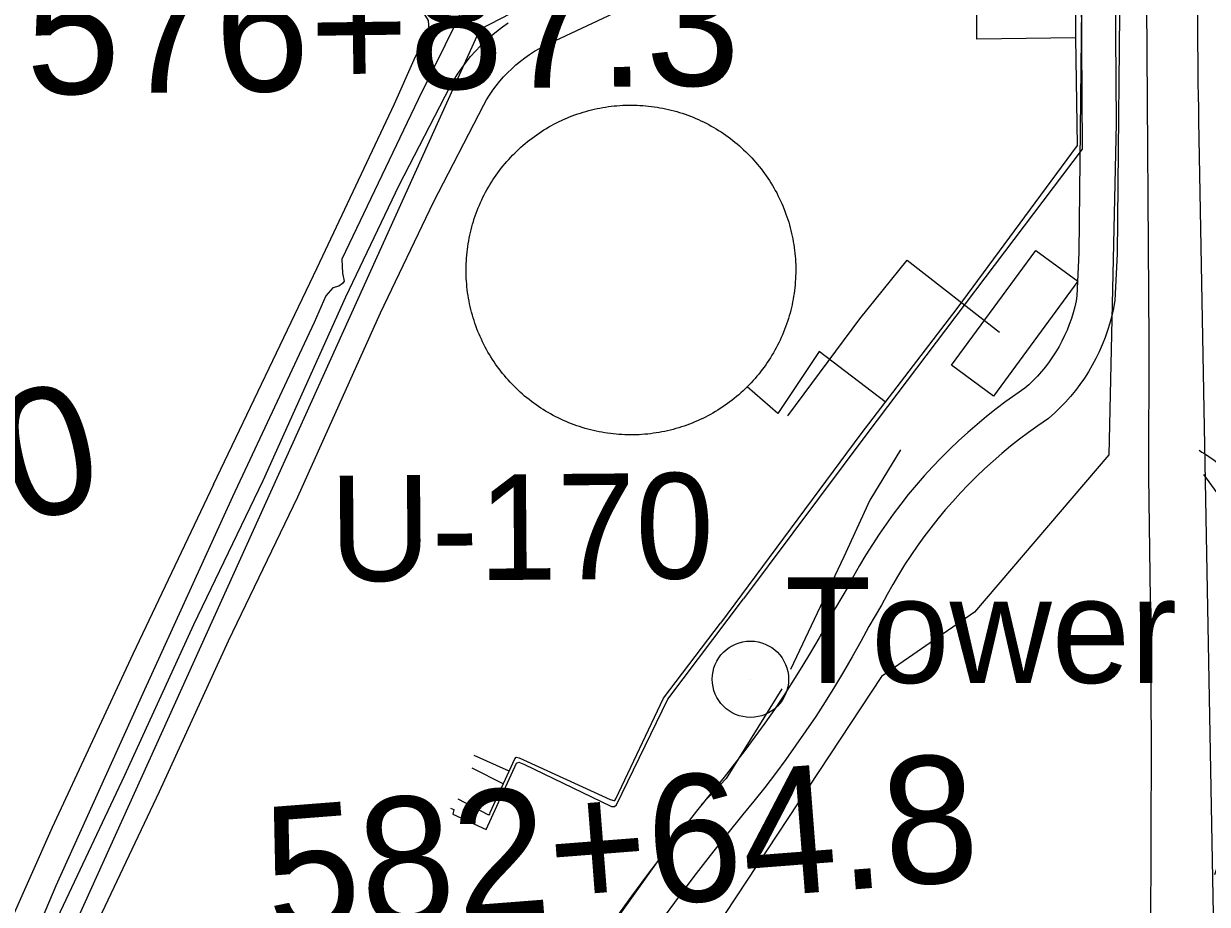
# Model space of a CAD drawing. Extents: x 3651524 to 3689615, y 505651 to 531377.
# Drawn here: x 3656192 to 3657123, y 526805 to 527497 of the extents above; entities that cross this region are included whole.
import ezdxf

# ---------------------------------------------------------------- set-up
doc = ezdxf.new("R2010")
doc.units = 0
for name, color, linetype in [('V-BLDG-OTLN', 7, 'Continuous'), ('V-DOMW-TANK', 7, 'Continuous'), ('V-RAIL-TRAK', 7, 'Continuous'), ('V-RIVR-RANG-IDEN', 7, 'Continuous'), ('V-ROAD-CNTR', 7, 'Continuous'), ('V-SITE-OTLN', 7, 'Continuous'), ('V-SURV-IDEN', 7, 'Continuous'), ('V-TOPO-SHOR', 7, 'Continuous'), ('V-TOPO-TOWR', 7, 'Continuous'), ('V-TOPO-TOWR-IDEN', 7, 'Continuous'), ('V-UTIL-LINE', 7, 'Continuous')]:
    doc.layers.add(name, color=color, linetype=linetype)

msp = doc.modelspace()

# ---------------------------------------------------------------- linework, layer by layer
at = {"layer": 'V-BLDG-OTLN'}
msp.add_lwpolyline([(3656921.782, 527228.665), (3656988.043, 527318.984), (3657021.216, 527294.645), (3656954.953, 527204.328)], close=True, dxfattribs=at)
at = {"layer": 'V-DOMW-TANK'}
for points in [[(3656540.26, 527301.635), (3656540.245, 527303.896), (3656540.272, 527306.157), (3656540.338, 527308.418), (3656540.444, 527310.677), (3656540.585, 527312.934), (3656540.77, 527315.189), (3656540.993, 527317.437), (3656541.255, 527319.686), (3656541.556, 527321.927), (3656541.896, 527324.161), (3656542.275, 527326.391), (3656542.693, 527328.613), (3656543.149, 527330.829), (3656543.645, 527333.035), (3656544.18, 527335.232), (3656544.751, 527337.42), (3656545.361, 527339.599), (3656546.008, 527341.766), (3656546.695, 527343.92), (3656547.417, 527346.062), (3656548.179, 527348.194), (3656548.976, 527350.308), (3656549.812, 527352.411), (3656550.682, 527354.498), (3656551.589, 527356.569), (3656552.533, 527358.625), (3656553.512, 527360.663), (3656554.526, 527362.684), (3656555.577, 527364.687), (3656556.66, 527366.671), (3656557.778, 527368.637), (3656558.933, 527370.583), (3656560.119, 527372.508), (3656561.34, 527374.411), (3656562.591, 527376.293), (3656563.877, 527378.154), (3656565.196, 527379.992), (3656566.546, 527381.806), (3656567.928, 527383.596), (3656569.337, 527385.361), (3656570.783, 527387.104), (3656572.256, 527388.818), (3656573.759, 527390.51), (3656575.291, 527392.173), (3656576.855, 527393.809), (3656578.443, 527395.417), (3656580.058, 527396.998), (3656581.703, 527398.551), (3656583.376, 527400.074), (3656585.072, 527401.567), (3656586.796, 527403.032), (3656588.545, 527404.463), (3656590.319, 527405.868), (3656592.117, 527407.24), (3656593.938, 527408.582), (3656595.783, 527409.888), (3656597.651, 527411.164), (3656599.539, 527412.407), (3656601.45, 527413.618), (3656603.381, 527414.795), (3656605.331, 527415.938), (3656607.303, 527417.046), (3656609.294, 527418.119), (3656611.303, 527419.157), (3656613.328, 527420.161), (3656615.372, 527421.13), (3656617.432, 527422.062), (3656619.509, 527422.959), (3656621.6, 527423.817), (3656623.708, 527424.642), (3656625.827, 527425.426), (3656627.961, 527426.176), (3656630.108, 527426.891), (3656632.266, 527427.562), (3656634.439, 527428.199), (3656636.618, 527428.799), (3656638.807, 527429.359), (3656641.009, 527429.881), (3656643.217, 527430.364), (3656645.435, 527430.809), (3656647.659, 527431.212), (3656649.891, 527431.583), (3656652.128, 527431.91), (3656654.372, 527432.199), (3656656.619, 527432.449), (3656658.87, 527432.66), (3656661.124, 527432.832), (3656663.383, 527432.963), (3656665.642, 527433.057), (3656667.903, 527433.108), (3656670.164, 527433.121), (3656672.425, 527433.098), (3656674.686, 527433.031), (3656676.945, 527432.928), (3656679.202, 527432.783), (3656681.457, 527432.601), (3656683.706, 527432.375), (3656685.952, 527432.115), (3656688.195, 527431.814), (3656690.429, 527431.474)], [(3656690.429, 527431.474), (3656692.66, 527431.095), (3656694.882, 527430.675), (3656697.096, 527430.219), (3656699.303, 527429.721), (3656701.501, 527429.191), (3656703.688, 527428.617), (3656705.865, 527428.007), (3656708.032, 527427.36), (3656710.186, 527426.674), (3656712.331, 527425.951), (3656714.461, 527425.191), (3656716.576, 527424.392), (3656718.677, 527423.559), (3656720.764, 527422.686), (3656722.837, 527421.779), (3656724.891, 527420.835), (3656726.931, 527419.858), (3656728.95, 527418.842), (3656730.953, 527417.796), (3656732.938, 527416.708), (3656734.902, 527415.59), (3656736.849, 527414.437), (3656738.774, 527413.249), (3656740.679, 527412.03), (3656742.561, 527410.777), (3656744.421, 527409.491), (3656746.258, 527408.172), (3656748.072, 527406.822), (3656749.862, 527405.44), (3656751.63, 527404.029), (3656753.37, 527402.587), (3656755.087, 527401.113), (3656756.776, 527399.609), (3656758.439, 527398.077), (3656760.076, 527396.515), (3656761.683, 527394.926), (3656763.264, 527393.31), (3656764.817, 527391.665), (3656766.34, 527389.992), (3656767.833, 527388.294), (3656769.298, 527386.574), (3656770.731, 527384.823), (3656772.134, 527383.049), (3656773.506, 527381.251), (3656774.848, 527379.43), (3656776.154, 527377.585), (3656777.43, 527375.715), (3656778.674, 527373.829), (3656779.884, 527371.918), (3656781.062, 527369.987), (3656782.202, 527368.035), (3656783.312, 527366.063), (3656784.385, 527364.074), (3656785.424, 527362.065), (3656786.427, 527360.038), (3656787.396, 527357.994), (3656788.328, 527355.934), (3656789.225, 527353.857), (3656790.085, 527351.766), (3656790.908, 527349.661), (3656791.693, 527347.539), (3656792.442, 527345.405), (3656793.155, 527343.259), (3656793.827, 527341.1), (3656794.466, 527338.931), (3656795.064, 527336.75), (3656795.625, 527334.559), (3656796.147, 527332.357), (3656796.632, 527330.149), (3656797.075, 527327.931), (3656797.48, 527325.709), (3656797.849, 527323.475), (3656798.177, 527321.239), (3656798.465, 527318.996), (3656798.715, 527316.747), (3656798.926, 527314.494), (3656799.098, 527312.242), (3656799.229, 527309.983), (3656799.321, 527307.724), (3656799.377, 527305.463), (3656799.389, 527303.202), (3656799.362, 527300.941), (3656799.299, 527298.68), (3656799.192, 527296.421), (3656799.049, 527294.164), (3656798.865, 527291.909), (3656798.644, 527289.658), (3656798.381, 527287.414), (3656798.08, 527285.171), (3656797.74, 527282.937), (3656797.359, 527280.707), (3656796.942, 527278.484), (3656796.485, 527276.269), (3656795.989, 527274.063), (3656795.457, 527271.865), (3656794.883, 527269.674), (3656794.273, 527267.497), (3656793.626, 527265.332), (3656792.94, 527263.178), (3656792.219, 527261.035)], [(3656694.2, 527176.289), (3656691.976, 527175.882), (3656689.743, 527175.515), (3656687.507, 527175.187), (3656685.264, 527174.899), (3656683.014, 527174.649), (3656680.765, 527174.438), (3656678.51, 527174.266), (3656676.253, 527174.133), (3656673.992, 527174.043), (3656671.731, 527173.987), (3656669.47, 527173.975), (3656667.211, 527174), (3656664.948, 527174.065), (3656662.689, 527174.17), (3656660.432, 527174.315), (3656658.179, 527174.497), (3656655.929, 527174.72), (3656653.682, 527174.983), (3656651.442, 527175.284), (3656649.205, 527175.624), (3656646.977, 527176.003), (3656644.753, 527176.42), (3656642.539, 527176.877), (3656640.333, 527177.373), (3656638.134, 527177.907), (3656635.946, 527178.479), (3656633.769, 527179.089), (3656631.603, 527179.738), (3656629.448, 527180.424), (3656627.306, 527181.147), (3656625.176, 527181.907), (3656623.06, 527182.706), (3656620.957, 527183.539), (3656618.872, 527184.41), (3656616.8, 527185.317), (3656614.743, 527186.261), (3656612.706, 527187.24), (3656610.684, 527188.256), (3656608.681, 527189.304), (3656606.697, 527190.39), (3656604.731, 527191.508), (3656602.785, 527192.661), (3656600.858, 527193.847), (3656598.957, 527195.067), (3656597.075, 527196.321), (3656595.214, 527197.607), (3656593.377, 527198.926), (3656591.562, 527200.275), (3656589.772, 527201.656), (3656588.005, 527203.069), (3656586.264, 527204.513), (3656584.55, 527205.985), (3656582.86, 527207.488), (3656581.197, 527209.018), (3656579.561, 527210.581), (3656577.951, 527212.172), (3656576.37, 527213.788), (3656574.818, 527215.431), (3656573.296, 527217.104), (3656571.801, 527218.8), (3656570.337, 527220.526), (3656568.903, 527222.275), (3656567.5, 527224.049), (3656566.128, 527225.847), (3656564.789, 527227.667), (3656563.48, 527229.513), (3656562.204, 527231.38), (3656560.961, 527233.269), (3656559.751, 527235.179), (3656558.575, 527237.113), (3656557.432, 527239.063), (3656556.324, 527241.033), (3656555.249, 527243.023), (3656554.211, 527245.032), (3656553.207, 527247.06), (3656552.238, 527249.104), (3656551.307, 527251.164), (3656550.412, 527253.239), (3656549.551, 527255.33), (3656548.728, 527257.437), (3656547.942, 527259.559), (3656547.192, 527261.691), (3656546.482, 527263.839), (3656545.806, 527265.998), (3656545.171, 527268.167), (3656544.571, 527270.348), (3656544.012, 527272.537), (3656543.489, 527274.739), (3656543.006, 527276.948), (3656542.562, 527279.166), (3656542.154, 527281.391), (3656541.788, 527283.621), (3656541.458, 527285.859), (3656541.169, 527288.102), (3656540.921, 527290.351), (3656540.708, 527292.601), (3656540.538, 527294.856), (3656540.405, 527297.113), (3656540.313, 527299.374), (3656540.26, 527301.635)], [(3656792.219, 527261.035), (3656791.457, 527258.906), (3656790.658, 527256.79), (3656789.825, 527254.687), (3656788.952, 527252.6), (3656788.045, 527250.529), (3656787.103, 527248.471), (3656786.124, 527246.435), (3656785.108, 527244.414), (3656784.06, 527242.411), (3656782.972, 527240.426), (3656781.856, 527238.46), (3656780.703, 527236.517), (3656779.517, 527234.59), (3656778.297, 527232.687), (3656777.043, 527230.803), (3656775.755, 527228.943), (3656774.438, 527227.106), (3656773.089, 527225.292), (3656771.708, 527223.502), (3656770.295, 527221.734), (3656768.851, 527219.996), (3656767.379, 527218.277), (3656765.876, 527216.588), (3656764.344, 527214.923), (3656762.783, 527213.288), (3656761.194, 527211.681), (3656759.576, 527210.1), (3656757.931, 527208.547), (3656756.26, 527207.024), (3656754.562, 527205.533), (3656752.838, 527204.066), (3656751.089, 527202.633), (3656749.315, 527201.23), (3656747.519, 527199.858), (3656745.697, 527198.516), (3656743.853, 527197.208), (3656741.986, 527195.932), (3656740.095, 527194.688), (3656738.187, 527193.48), (3656736.253, 527192.303), (3656734.304, 527191.16), (3656732.331, 527190.052), (3656730.339, 527188.979), (3656728.332, 527187.94), (3656726.306, 527186.935), (3656724.262, 527185.97), (3656722.202, 527185.036), (3656720.125, 527184.139), (3656718.034, 527183.279), (3656715.927, 527182.456), (3656713.807, 527181.669), (3656711.671, 527180.92), (3656709.527, 527180.209), (3656707.368, 527179.535), (3656705.199, 527178.898), (3656703.018, 527178.3), (3656700.827, 527177.737), (3656698.627, 527177.217), (3656696.418, 527176.734), (3656694.2, 527176.289)]]:
    msp.add_lwpolyline(points, dxfattribs=at)
at = {"layer": 'V-RAIL-TRAK'}
for points in [[(3657092.257, 527860.864), (3657091.348, 527841.156), (3657090.281, 527822.777), (3657089.007, 527804.411), (3657087.53, 527786.061), (3657085.849, 527767.729), (3657077.899, 527647.538), (3657075.011, 527512.1), (3657076.901, 527246.966), (3657076.727, 527141.275), (3657078.517, 527006.361)], [(3657097.078, 524514.928), (3657091.858, 525111.494), (3657088.092, 525299.322), (3657089.574, 525483.517), (3657087.074, 525676.047), (3657086.879, 525865.584), (3657084.52, 526032.723), (3657080.672, 526149.111), (3657080.268, 526165.282), (3657077.561, 526273.75), (3657079.66, 526492.769), (3657078.124, 526706.539), (3657079.146, 526931.482), (3657078.517, 527006.361)]]:
    msp.add_lwpolyline(points, dxfattribs=at)
at = {"layer": 'V-ROAD-CNTR'}
for points in [[(3657024.48, 527558.864), (3657021.994, 527317.092), (3657020.438, 527283.348), (3657019.705, 527279.318), (3657018.662, 527274.629), (3657017.434, 527269.98), (3657016.027, 527265.384), (3657014.438, 527260.843), (3657012.677, 527256.371), (3657010.74, 527251.97), (3657008.632, 527247.645), (3657006.358, 527243.407), (3657003.922, 527239.263), (3657001.324, 527235.217), (3656998.573, 527231.275), (3656995.668, 527227.447), (3656992.612, 527223.728), (3656989.417, 527220.133), (3656986.088, 527216.671), (3656982.619, 527213.337), (3656979.523, 527210.582), (3656972.479, 527205.768), (3656964.629, 527200.132), (3656956.911, 527194.315), (3656949.332, 527188.323), (3656941.891, 527182.159), (3656934.593, 527175.822), (3656927.444, 527169.318), (3656920.448, 527162.653), (3656913.606, 527155.826), (3656906.922, 527148.843), (3656900.406, 527141.708), (3656894.053, 527134.425), (3656887.87, 527126.997), (3656881.862, 527119.43), (3656876.028, 527111.727), (3656870.372, 527103.89), (3656864.9, 527095.921), (3656859.614, 527087.832), (3656854.516, 527079.625), (3656849.609, 527071.3), (3656844.895, 527062.865), (3656840.636, 527054.81), (3656830.676, 527038.085), (3656824.179, 527026.018), (3656817.709, 527014.447), (3656811.051, 527002.98), (3656804.211, 526991.621), (3656797.188, 526980.375), (3656789.987, 526969.239), (3656782.606, 526958.223), (3656775.053, 526947.325), (3656767.324, 526936.552), (3656759.422, 526925.901), (3656751.351, 526915.381), (3656743.115, 526904.991), (3656734.593, 526894.591), (3656721.425, 526878.229), (3656708.415, 526861.734), (3656695.565, 526845.108), (3656682.883, 526828.358), (3656670.363, 526811.483), (3656658.013, 526794.488)], [(3657054.484, 527559.084), (3657051.986, 527316.246), (3657050.314, 527279.958), (3657049.117, 527273.374), (3657047.818, 527267.537), (3657046.29, 527261.754), (3657044.539, 527256.036), (3657042.564, 527250.389), (3657040.373, 527244.827), (3657037.964, 527239.352), (3657035.344, 527233.977), (3657032.518, 527228.709), (3657029.486, 527223.551), (3657026.256, 527218.521), (3657022.831, 527213.615), (3657019.214, 527208.849), (3657015.422, 527204.234), (3657011.449, 527199.763), (3657007.302, 527195.451), (3657002.993, 527191.309), (3656998.033, 527186.896), (3656989.693, 527181.196), (3656982.407, 527175.966), (3656975.245, 527170.567), (3656968.206, 527165.001), (3656961.297, 527159.279), (3656954.525, 527153.398), (3656947.888, 527147.36), (3656941.392, 527141.171), (3656935.04, 527134.834), (3656928.838, 527128.353), (3656922.788, 527121.73), (3656916.889, 527114.967), (3656911.15, 527108.071), (3656905.57, 527101.044), (3656900.152, 527093.891), (3656894.904, 527086.618), (3656889.826, 527079.223), (3656884.916, 527071.71), (3656880.184, 527064.091), (3656875.629, 527056.364), (3656871.253, 527048.533), (3656866.8, 527040.114), (3656856.784, 527023.293), (3656850.481, 527011.586), (3656843.775, 526999.593), (3656836.875, 526987.708), (3656829.785, 526975.937), (3656822.508, 526964.283), (3656815.045, 526952.743), (3656807.398, 526941.329), (3656799.571, 526930.035), (3656791.56, 526918.87), (3656783.372, 526907.833), (3656775.009, 526896.931), (3656766.473, 526886.165), (3656757.881, 526875.679), (3656744.889, 526859.535), (3656732.061, 526843.272), (3656719.393, 526826.88), (3656706.889, 526810.366), (3656694.545, 526793.727)], [(3656239.738, 526768.144), (3656299.104, 526893.763), (3656353.429, 527012.057), (3656407.903, 527125.336), (3656472.898, 527269.911), (3656514.602, 527356.81), (3656554.08, 527433.338), (3656556.305, 527437.221), (3656558.703, 527441.041), (3656561.254, 527444.769), (3656563.948, 527448.392), (3656566.783, 527451.901), (3656569.756, 527455.295), (3656572.866, 527458.573), (3656576.099, 527461.724), (3656579.453, 527464.74), (3656582.926, 527467.62), (3656586.512, 527470.362), (3656590.205, 527472.96), (3656593.998, 527475.409), (3656597.885, 527477.707), (3656601.856, 527479.845), (3656606.083, 527481.908), (3656681.46, 527517.384)], [(3656212.636, 526781.008), (3656271.91, 526906.433), (3656326.277, 527024.819), (3656380.699, 527137.99), (3656445.69, 527282.553), (3656487.742, 527370.18), (3656527.722, 527447.678), (3656530.575, 527452.659), (3656533.609, 527457.493), (3656536.83, 527462.199), (3656540.234, 527466.776), (3656543.821, 527471.217), (3656547.582, 527475.511), (3656551.506, 527479.647), (3656555.591, 527483.628), (3656559.839, 527487.448), (3656564.232, 527491.092), (3656568.764, 527494.556), (3656573.431, 527497.84)], [(3657116.081, 527420.914), (3657129.563, 526683.648), (3657147.666, 525858.076), (3657164.182, 525048.823)], [(3657119.88, 527142.833), (3657138.759, 527116.769), (3657153.31, 527091.297), (3657170.11, 527056.108), (3657181.703, 527020.906), (3657181.956, 527019.067)]]:
    msp.add_lwpolyline(points, dxfattribs=at)
msp.add_arc((3659806.305, 527486.078), 2691.013, 178.042053, 181.38757, dxfattribs=at)
msp.add_spline([(3657116.52, 527161.886), (3657133.177, 527150.045), (3657166.609, 527098.258), (3657196.378, 527024.301), (3657188.386, 526958.721), (3657159.679, 526910.908), (3657144.529, 526877.881), (3657128.559, 526828.291)], degree=3, dxfattribs=at)
at = {"layer": 'V-SITE-OTLN'}
for points in [[(3657052.512, 528329.584), (3657058.69, 528194.541), (3657018.961, 528151.369), (3657009.872, 528141.491), (3657003.237, 528121.992), (3656972.158, 528030.682), (3656972.119, 528027.526), (3656977.452, 528012.463), (3657016.817, 527942.507), (3657043.375, 527858.509), (3657044.606, 527853.075), (3657052.342, 527818.931), (3657049.223, 527697.425), (3657051.211, 527418.789), (3657045.469, 527158.371), (3656939.958, 527034.512), (3656866.842, 526984.048), (3656711.313, 526748.657)], [(3656188.743, 526691.517), (3656551.243, 527492.824), (3656735.096, 527588.025), (3656714.057, 527642.037), (3656580.99, 527804.706), (3656548.923, 527829.216), (3656144.256, 528013.194), (3655790.35, 528156.345), (3655782.791, 528212.923)]]:
    msp.add_lwpolyline(points, dxfattribs=at)
at = {"layer": 'V-TOPO-SHOR'}
for points in [[(3656499.392, 527468.959), (3656511.25, 527492.816), (3656510.627, 527499.668), (3656507.252, 527505.176), (3656505.927, 527509.98), (3656508.039, 527516.124), (3656513.552, 527520.181), (3656517.007, 527523.575), (3656521.793, 527522.846), (3656527.925, 527519.366), (3656531.31, 527515.227), (3656535.388, 527511.766), (3656535.355, 527508.344), (3656534.615, 527502.187), (3656502.529, 527437.432), (3656442.503, 527311.99), (3656443.086, 527301.031), (3656444.399, 527294.854), (3656443.012, 527292.814), (3656440.256, 527290.785), (3656435.449, 527289.46), (3656429.916, 527283.346), (3656420.822, 527262.203), (3656356.583, 527125.161)], [(3656341.608, 527134.883), (3656423.27, 527305.317), (3656484.011, 527434.178), (3656499.392, 527468.959)], [(3656881.688, 527162.088), (3656857.669, 527122.656), (3656837.289, 527078.182), (3656795.346, 526989.6)], [(3656341.608, 527134.883), (3656278.255, 527001.703), (3656214.962, 526865.386), (3656141.244, 526700.199), (3656127.012, 526664.973), (3656123.705, 526653.521), (3656121.581, 526641.7), (3656122.126, 526633.858), (3656123.78, 526629.57), (3656129.9, 526617.91), (3656135.257, 526605.057), (3656138.397, 526585.093), (3656138.266, 526571.74), (3656135.696, 526562.659), (3656133.943, 526552.022), (3656131.555, 526540.283)], [(3656356.583, 527125.161), (3656286.187, 526970.639), (3656217.685, 526819.691), (3656162.52, 526689.422), (3656153.247, 526661.756), (3656150.4, 526646.779), (3656151.469, 526632.271), (3656156.651, 526608.42), (3656160.876, 526593.189), (3656161.122, 526580.628), (3656154.55, 526555.368), (3656149.843, 526532.359)], [(3656788.559, 526974.512), (3656744.687, 526903.995), (3656725.024, 526883.145)], [(3656703.506, 526856.748), (3656614.649, 526732.221), (3656535.967, 526610.65), (3656484.675, 526537.233)]]:
    msp.add_lwpolyline(points, dxfattribs=at)
at = {"layer": 'V-TOPO-TOWR'}
msp.add_line((3656763.766, 526981.928), (3656763.766, 526981.928), dxfattribs=at)
msp.add_circle((3656763.766, 526981.928), 30, dxfattribs=at)
at = {"layer": 'V-UTIL-LINE'}
for p, q in [((3656574.074, 526909.609), (3656546.588, 526922.026)), ((3656544.843, 526912.396), (3656569.606, 526899.834))]:
    msp.add_line(p, q, dxfattribs=at)
for points in [[(3657011.789, 527821.835), (3657013.966, 527806.811), (3657008.404, 527803.727), (3657022.971, 527645.689), (3657024.044, 527481.509), (3657024.571, 527398.628), (3656855.998, 527175.828), (3656758.409, 527044.986)], [(3657008.404, 527803.727), (3657004.863, 527804.56), (3657018.969, 527641.398), (3657019.365, 527485.91), (3656941.608, 527484.923), (3656941.451, 527534.648), (3656882.691, 527537.761), (3656883.14, 527510.92)], [(3657019.365, 527485.91), (3657020.659, 527401.44), (3656925.898, 527273.205), (3656850.458, 527174.716), (3656740.269, 527026.12)], [(3656793.212, 527189.03), (3656849.633, 527265.097), (3656886.919, 527311.191), (3656959.6, 527254.625)], [(3656869.773, 527199.931), (3656817.846, 527239.374), (3656785.235, 527190.732), (3656761.159, 527211.648)], [(3656528.09, 526880.654), (3656530.489, 526879.442), (3656529.772, 526875.882), (3656556.001, 526863.795), (3656579.788, 526915.851), (3656581.742, 526916.679), (3656585.709, 526915.182), (3656654.491, 526881.875), (3656656.854, 526881.922), (3656658.407, 526883.132), (3656698.912, 526966.236), (3656758.409, 527044.986)], [(3656533.815, 526887.953), (3656557.342, 526875.637), (3656558.917, 526875.667), (3656559.279, 526877.248), (3656578.539, 526919.372), (3656579.696, 526920.576), (3656582.066, 526920.23), (3656653.596, 526887.372), (3656656.367, 526886.639), (3656657.155, 526886.653), (3656657.919, 526887.849), (3656695.355, 526966.953), (3656740.269, 527026.12)]]:
    msp.add_lwpolyline(points, dxfattribs=at)

# ---------------------------------------------------------------- texts
at = {"layer": 'V-RIVR-RANG-IDEN'}
msp.add_text('U-170', height=83, rotation=0.452326, dxfattribs=at).set_placement((3656433.075, 527058.846))
at = {"layer": 'V-SURV-IDEN'}
for s, rotation, p in [('576+87.3', 0.754167, (3656194.544, 527441.479)), ('579+03.0', 13.197514, (3655712.508, 526992.839)), ('582+64.8', 4.437668, (3656385.805, 526781.116))]:
    msp.add_text(s, height=100, rotation=rotation, dxfattribs=at).set_placement(p)
at = {"layer": 'V-TOPO-TOWR-IDEN'}
msp.add_text('Tower', height=82.9998, dxfattribs=at).set_placement((3656790.848, 526979.04))

doc.saveas('drawing.dxf')
